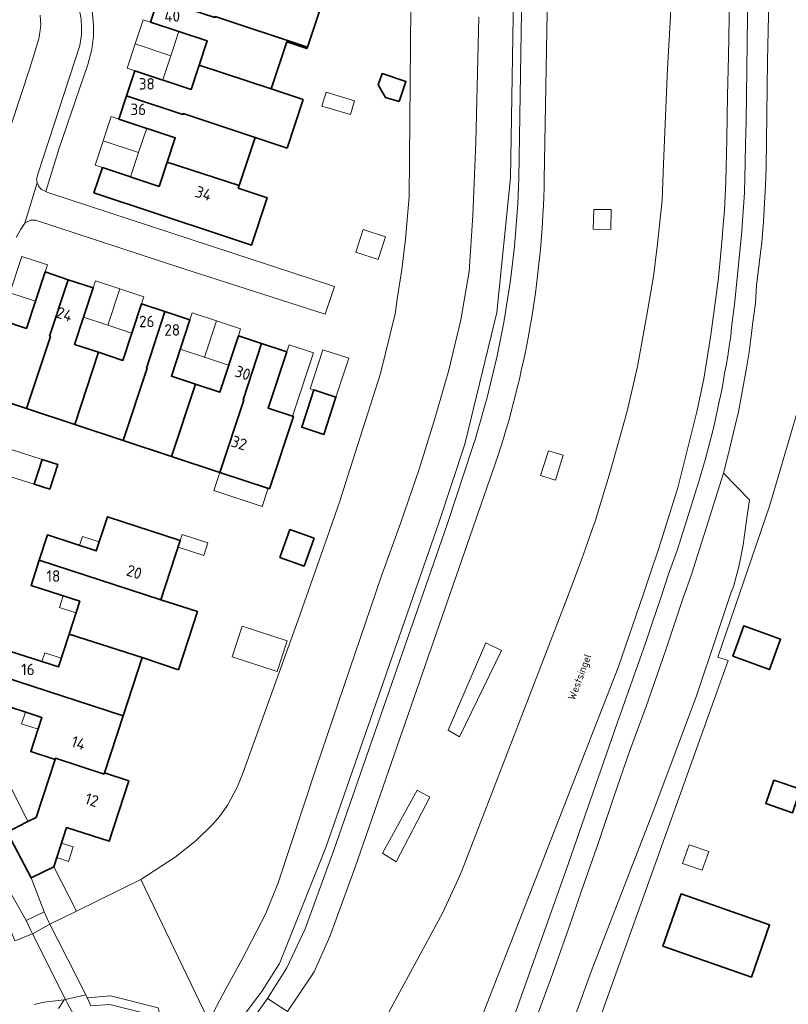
# Model space of a CAD drawing. Header units: metres. Extents: x 149984 to 156489, y 469398 to 478068.
# Tile 282 of 656: x 153583 to 153674, y 472547 to 472663. Entities that reach past the tile are written whole.
import ezdxf
from ezdxf.enums import TextEntityAlignment as Align

# ---------------------------------------------------------------- set-up
doc = ezdxf.new("R2010")
doc.units = ezdxf.units.M
doc.header["$LTSCALE"] = 0.75
for name, color, linetype, lineweight in [('B-WE-GR-BEPLANTING_CULTUUR_HEESTERS-GV', 252, 'Continuous', 18), ('B-WE-KW-KUNSTWERK_DEK-GV', 6, 'Continuous', 18), ('B-WE-OG-BEBOUWING-GV', 6, 'Continuous', 35), ('B-WE-OG-BEBOUWING-T18', 1, 'Continuous', 18), ('B-WE-OG-BEBOUWING_LUIFEL-GV', 6, 'Continuous', 18), ('B-WE-OG-BEBOUWING_OVERBOUWING-GV', 6, 'Continuous', 18), ('B-WE-OG-TERREIN_BEGROEID-GV', 252, 'Continuous', 18), ('B-WE-OG-TERREIN_ERF-GV', 252, 'Continuous', 18), ('B-WE-OG-TERREIN_OEVER-GV', 252, 'Continuous', 18), ('B-WE-OG-TOPOGRAFIE-T18', 7, 'Continuous', 18), ('B-WE-OG-WATER_MEER-GV', 252, 'Continuous', 18), ('B-WE-VH-GESLOTENVERHARDING_ASFALT-GV', 252, 'Continuous', 18), ('B-WE-VH-ONVERHARD-GV', 252, 'Continuous', 18), ('B-WE-VH-OPENVERHARDING_BETONSTRAATSTEEN-GV', 252, 'Continuous', 18), ('B-WE-VH-OPENVERHARDING_STRAATBAKSTEEN-GV', 252, 'Continuous', 18), ('B-WE-VH-OPENVERHARDING_TEGEL-GV', 252, 'Continuous', 18)]:
    doc.layers.add(name, color=color, linetype=linetype, lineweight=lineweight)
doc.styles.add('NLCS-ISO-M500-T18', font='NLCS-ISO.ttf', dxfattribs={"height": 0.9})
doc.styles.add('NLCS-ISO-M750-T18', font='NLCS-ISO.ttf', dxfattribs={"height": 1.35})

msp = doc.modelspace()

# ---------------------------------------------------------------- linework, layer by layer
at = {"layer": 'B-WE-GR-BEPLANTING_CULTUUR_HEESTERS-GV', "flags": 128}
for points in [[(153671.44, 472670.21), (153671.17, 472657.71), (153671.01, 472645.12), (153670.92, 472643.05), (153670.69, 472638.72), (153670.48, 472636.35), (153669.87, 472631.24), (153669.72, 472629.16), (153669.41, 472626.92), (153669.19, 472624.96), (153668.99, 472623.4), (153668.69, 472621.51), (153667.74, 472616.35), (153667.3, 472614.6), (153666.52, 472611.28), (153665.95, 472609.14), (153669.021, 472605.979), (153668.63, 472603.27), (153668.3, 472600.68), (153667.889, 472598.689), (153667.75, 472597.97), (153667.17, 472595.89), (153666.933, 472595.24), (153666.929, 472595.229), (153666.75, 472594.74), (153665.254, 472590.266), (153662.78, 472582.87), (153657.746, 472569.466), (153650.37, 472550.41), (153647.829, 472543.336)], [(153649.921, 472540.687), (153666.499, 472587.068), (153665.319, 472587.44), (153671.379, 472605.223), (153672.707, 472609.74), (153676.371, 472622.21)]]:
    msp.add_lwpolyline(points, dxfattribs=at)
for points in [[(153587.044, 472562.731), (153584.368, 472561.426), (153585.906, 472557.433), (153586.44, 472556.22), (153586.562, 472555.98), (153589.711, 472557.527)], [(153583.777, 472556.395), (153581.705, 472560.121), (153580.469, 472559.517), (153581.602, 472556.231), (153582.465, 472554.014), (153584.552, 472554.827), (153584.35, 472555.23)]]:
    msp.add_lwpolyline(points, close=True, dxfattribs=at)
at = {"layer": 'B-WE-KW-KUNSTWERK_DEK-GV', "flags": 128}
msp.add_lwpolyline([(153590.802, 472547.638), (153586.562, 472555.98), (153584.552, 472554.827), (153588.441, 472547.087)], close=True, dxfattribs=at)
at = {"layer": 'B-WE-OG-BEBOUWING-GV', "flags": 128}
for points in [[(153606.029, 472662.82), (153606.059, 472662.915), (153616.943, 472659.33), (153618.863, 472665.116), (153616.481, 472665.907), (153607.968, 472668.733), (153606.979, 472665.753), (153600.336, 472667.957), (153599.357, 472665.006)], [(153599.357, 472665.006), (153598.447, 472662.263), (153605.129, 472660.049), (153604.183, 472657.195), (153612.661, 472654.4), (153614.499, 472659.937), (153616.882, 472659.146), (153616.943, 472659.33), (153606.059, 472662.915), (153606.029, 472662.82)], [(153602.263, 472651.398), (153602.294, 472651.492), (153610.764, 472648.685), (153614.536, 472647.435), (153616.431, 472653.151), (153612.661, 472654.4), (153604.183, 472657.195), (153603.237, 472654.34), (153596.583, 472656.545), (153595.605, 472653.594)], [(153627.76, 472652.92), (153628.542, 472655.276), (153625.728, 472656.209), (153625.289, 472654.886), (153626.125, 472653.395)], [(153608.88, 472643.009), (153610.764, 472648.685), (153602.294, 472651.492), (153602.263, 472651.398), (153595.605, 472653.594), (153594.696, 472650.85), (153601.35, 472648.645), (153600.4, 472645.779)], [(153608.88, 472643.009), (153600.4, 472645.779), (153599.449, 472642.912), (153592.767, 472645.128), (153591.782, 472642.158), (153606.929, 472637.132), (153610.348, 472635.997), (153612.193, 472641.555), (153608.774, 472642.69)], [(153583.835, 472616.749), (153586.649, 472625.243), (153586.545, 472625.277), (153588.747, 472631.924), (153586.008, 472632.832), (153583.811, 472626.183), (153580.783, 472627.183), (153580.469, 472626.234), (153577.336, 472627.269), (153575.408, 472621.435), (153578.542, 472620.399), (153577.975, 472618.685)], [(153592.329, 472623.364), (153589.493, 472624.304), (153591.694, 472630.948), (153588.747, 472631.924), (153586.545, 472625.277), (153586.649, 472625.243), (153583.835, 472616.749), (153589.522, 472614.869)], [(153589.522, 472614.869), (153595.236, 472612.981), (153598.045, 472621.478), (153597.95, 472621.509), (153600.138, 472628.166), (153597.394, 472629.072), (153595.195, 472622.414), (153592.329, 472623.364)], [(153598.045, 472621.478), (153595.236, 472612.981), (153600.934, 472611.098), (153603.745, 472619.604), (153600.896, 472620.545), (153603.091, 472627.191), (153600.138, 472628.166), (153597.95, 472621.509)], [(153603.745, 472619.604), (153600.934, 472611.098), (153606.63, 472609.216), (153609.442, 472617.727), (153609.347, 472617.758), (153611.535, 472624.413), (153608.792, 472625.319), (153606.593, 472618.663)], [(153606.63, 472609.216), (153612.46, 472607.289), (153615.274, 472615.806), (153612.293, 472616.791), (153614.489, 472623.437), (153611.535, 472624.413), (153609.347, 472617.758), (153609.442, 472617.727)], [(153618.864, 472613.685), (153620.3, 472618.09), (153617.692, 472618.94), (153616.256, 472614.535)], [(153586.584, 472607.23), (153587.513, 472610.163), (153585.662, 472610.749), (153584.734, 472607.816)], [(153585.332, 472598.867), (153599.671, 472594.215), (153601.947, 472601.199), (153593.365, 472603.995), (153592.052, 472599.964), (153586.3, 472601.838)], [(153616.533, 472598.18), (153617.712, 472601.464), (153614.88, 472602.48), (153613.701, 472599.196)], [(153599.671, 472594.215), (153585.332, 472598.867), (153584.364, 472595.896), (153590.106, 472594.025), (153588.845, 472590.155), (153597.446, 472587.386), (153601.73, 472585.957), (153603.965, 472592.816)], [(153667.077, 472587.546), (153671.408, 472585.986), (153672.702, 472589.577), (153668.371, 472591.138)], [(153597.446, 472587.386), (153588.845, 472590.155), (153587.584, 472586.285), (153581.833, 472588.159), (153580.865, 472585.188), (153595.212, 472580.528)], [(153587.197, 472575.38), (153587.243, 472575.522), (153592.979, 472573.674), (153593.022, 472573.807), (153595.212, 472580.528), (153580.865, 472585.188), (153579.896, 472582.217), (153585.648, 472580.343), (153584.335, 472576.312)], [(153587.243, 472575.522), (153587.197, 472575.38), (153584.974, 472568.553), (153584.003, 472568.063), (153581.546, 472566.824), (153584.368, 472561.426), (153587.044, 472562.731), (153587.048, 472562.733), (153588.56, 472567.373), (153593.551, 472565.747), (153595.874, 472572.878), (153593.022, 472573.807), (153592.979, 472573.674)], [(153671.893, 472572.967), (153670.942, 472570.201), (153674.107, 472569.113), (153675.057, 472571.879)], [(153669.251, 472549.752), (153671.4, 472555.918), (153660.972, 472559.553), (153658.823, 472553.387)]]:
    msp.add_lwpolyline(points, close=True, dxfattribs=at)
at = {"layer": 'B-WE-OG-BEBOUWING_LUIFEL-GV', "flags": 128}
for points in [[(153598.447, 472662.263), (153597.58, 472662.55), (153596.634, 472659.696), (153600.825, 472658.308), (153601.771, 472661.162)], [(153600.825, 472658.308), (153596.634, 472659.696), (153595.688, 472656.841), (153596.583, 472656.545), (153599.879, 472655.453)], [(153594.696, 472650.85), (153593.801, 472651.147), (153592.851, 472648.28), (153597.042, 472646.892), (153597.992, 472649.758)], [(153597.042, 472646.892), (153592.851, 472648.28), (153591.902, 472645.415), (153592.767, 472645.128), (153596.092, 472644.025)], [(153584.874, 472629.4), (153586.008, 472632.832), (153586.288, 472633.679), (153583.288, 472634.671), (153581.874, 472630.391)], [(153594.811, 472630.856), (153591.975, 472631.795), (153591.694, 472630.948), (153590.558, 472627.517), (153593.394, 472626.578)], [(153594.811, 472630.856), (153593.394, 472626.578), (153596.257, 472625.629), (153597.394, 472629.072), (153597.671, 472629.911)], [(153606.217, 472627.089), (153603.368, 472628.03), (153603.091, 472627.191), (153601.954, 472623.748), (153604.803, 472622.807)], [(153606.217, 472627.089), (153604.803, 472622.807), (153607.651, 472621.866), (153608.792, 472625.319), (153609.066, 472626.148)], [(153614.489, 472623.437), (153612.293, 472616.791), (153615.184, 472615.836), (153617.654, 472623.31), (153614.763, 472624.265)], [(153620.3, 472618.09), (153621.797, 472622.682), (153618.769, 472623.67), (153617.271, 472619.077)], [(153584.734, 472607.816), (153585.662, 472610.749), (153582.033, 472611.897), (153581.105, 472608.964)], [(153606.63, 472609.216), (153605.919, 472607.066), (153611.583, 472605.194), (153612.294, 472607.344)], [(153590.088, 472600.604), (153592.052, 472599.964), (153592.403, 472601.04), (153590.439, 472601.68)], [(153601.688, 472600.404), (153604.721, 472599.416), (153605.206, 472600.904), (153602.173, 472601.893)], [(153589.657, 472592.648), (153590.106, 472594.025), (153588.152, 472594.662), (153587.703, 472593.284)], [(153587.925, 472587.332), (153585.971, 472587.969), (153585.63, 472586.922), (153587.584, 472586.285)], [(153585.197, 472578.959), (153585.648, 472580.343), (153583.694, 472580.979), (153583.244, 472579.595)], [(153587.405, 472563.829), (153588.775, 472563.383), (153589.328, 472565.08), (153587.958, 472565.526)]]:
    msp.add_lwpolyline(points, close=True, dxfattribs=at)
at = {"layer": 'B-WE-OG-BEBOUWING_OVERBOUWING-GV', "flags": 128}
for points in [[(153618.65, 472652.365), (153621.994, 472651.373), (153622.48, 472653.012), (153619.136, 472654.004)], [(153622.63, 472635.164), (153625.28, 472634.301), (153626.154, 472636.981), (153623.504, 472637.845)], [(153609.258, 472591.091), (153608.079, 472587.473), (153613.362, 472585.751), (153614.541, 472589.37)], [(153661.144, 472563.133), (153663.471, 472562.334), (153664.231, 472564.546), (153661.904, 472565.345)]]:
    msp.add_lwpolyline(points, close=True, dxfattribs=at)
at = {"layer": 'B-WE-OG-TERREIN_BEGROEID-GV', "flags": 128}
for points in [[(153648.304, 472823.389), (153647.877, 472807.179), (153646.85, 472743.3), (153645.809, 472698.389), (153644.84, 472643.74)], [(153641.85, 472643.88), (153642.902, 472710.059), (153643.355, 472740.043), (153612.31, 472730.57)], [(153611.04, 472729.21), (153609.81, 472724.57), (153614.19, 472723.02), (153617.31, 472722), (153618.524, 472721.61), (153619.415, 472724.38), (153639.248, 472718.027), (153641.465, 472715.56), (153642.002, 472712.672), (153640.85, 472643.911), (153639.251, 472628.045), (153635.467, 472612.554), (153632.456, 472603.399), (153619.086, 472565.029), (153613.655, 472551.364), (153611.615, 472548.134), (153607.094, 472542.089)], [(153624.243, 472541.415), (153632.863, 472557.287), (153634.745, 472561.348), (153635.149, 472562.266), (153641.137, 472577.813), (153647.492, 472594.313), (153649.252, 472598.929), (153649.788, 472600.467), (153650.877, 472603.595), (153652.627, 472609.278), (153654.633, 472616.413), (153655.826, 472621.71), (153656.91, 472627.54), (153657.723, 472632.303), (153658.157, 472635.847), (153658.753, 472641.296), (153658.916, 472645.564), (153659.35, 472656.768), (153659.729, 472662.918), (153659.837, 472670.234), (153659.892, 472681.362), (153660.163, 472693.289)], [(153666.81, 472671.83), (153666.54, 472658.26), (153666.43, 472653.64), (153666.36, 472648.48), (153666.24, 472643.46), (153666.08, 472640.07), (153665.94, 472638.44), (153665.83, 472636.83), (153665.67, 472635.08), (153665.37, 472632.15), (153664.95, 472628.87), (153664.45, 472625.15), (153663.64, 472620.23), (153662.82, 472616.37), (153661.52, 472611.17), (153660.99, 472608.97), (153660.58, 472607.41), (153660.21, 472606.17), (153658.67, 472601.27), (153658.19, 472599.81), (153657.493, 472597.746), (153656.492, 472594.781), (153653.539, 472586.229), (153649.059, 472574.744), (153633.44, 472534.706)], [(153641.31, 472545.16), (153647.39, 472562.25), (153653.44, 472579.65), (153656.79, 472589.08), (153657.6, 472591.55), (153658.58, 472594.43), (153659.49, 472597.21), (153660.5, 472600.03), (153662.07, 472604.99), (153662.58, 472606.65), (153663.07, 472608.16), (153663.4, 472609.35), (153663.82, 472610.69), (153664.71, 472614.12), (153664.95, 472615.14), (153665.46, 472617.58), (153665.73, 472618.76), (153665.94, 472619.82), (153666.1, 472620.92), (153666.3, 472621.81), (153666.46, 472622.92), (153666.65, 472624.09), (153666.82, 472625.27), (153666.92, 472626.33), (153667.26, 472629.01), (153668.14, 472637.61), (153668.22, 472638.9), (153668.34, 472640.45), (153668.44, 472642.19), (153668.53, 472645.73), (153668.56, 472647.9), (153668.65, 472650.55), (153668.89, 472669.17)], [(153607.333, 472540.359), (153612.234, 472547.234), (153614.5, 472550.83), (153616.66, 472555.43), (153620.03, 472564.7), (153633.4, 472603.07), (153636.42, 472612.25)], [(153639.41, 472611.23), (153622.56, 472562.71), (153619.57, 472554.51), (153617.72, 472550.37), (153614.584, 472545.671)], [(153647.829, 472543.336), (153650.37, 472550.41), (153657.746, 472569.466), (153662.78, 472582.87), (153665.254, 472590.266), (153666.75, 472594.74), (153666.929, 472595.229), (153666.933, 472595.24), (153667.17, 472595.89), (153667.75, 472597.97), (153667.889, 472598.689), (153668.3, 472600.68), (153668.63, 472603.27), (153669.021, 472605.979), (153665.95, 472609.14), (153663.91, 472602.64), (153662.14, 472597.07), (153661.27, 472594.55), (153659.19, 472588.29), (153656.84, 472581.62), (153654.94, 472576.44), (153652.99, 472570.88), (153651.27, 472565.73), (153649.23, 472559.92), (153647.69, 472555.42), (153645.8, 472550.08), (153643.78, 472544.56)], [(153587.596, 472546.055), (153588.25, 472547.056), (153585.86, 472546.78), (153584.75, 472546.52)], [(153589.421, 472545.263), (153588.63, 472546.71), (153588.441, 472547.087), (153588.25, 472547.056), (153587.596, 472546.055)]]:
    msp.add_lwpolyline(points, dxfattribs=at)
at = {"layer": 'B-WE-OG-TERREIN_BEGROEID-GV'}
for points in [[(153636.42, 472612.25, 0.0696788), (153641.85, 472643.88)], [(153644.84, 472643.74, -0.0742581), (153639.41, 472611.23)]]:
    msp.add_lwpolyline(points, format="xyb", dxfattribs=at)
at = {"layer": 'B-WE-OG-TERREIN_BEGROEID-GV', "flags": 128}
for points in [[(153652.713, 472640.181), (153650.669, 472640.211), (153650.611, 472637.874), (153652.679, 472637.844)], [(153650.611, 472637.874), (153650.669, 472640.211), (153652.713, 472640.181), (153652.679, 472637.844)], [(153645.35, 472611.763), (153644.4, 472608.852), (153646.162, 472608.309), (153647.063, 472611.235)], [(153645.35, 472611.763), (153647.063, 472611.235), (153646.162, 472608.309), (153644.4, 472608.852)], [(153637.948, 472589.137), (153633.534, 472578.828), (153634.871, 472578.048), (153639.811, 472588.234)], [(153637.948, 472589.137), (153639.811, 472588.234), (153634.871, 472578.048), (153633.534, 472578.828)], [(153629.885, 472571.76), (153625.776, 472564.346), (153627.384, 472563.336), (153631.365, 472570.962)], [(153629.885, 472571.76), (153631.365, 472570.962), (153627.384, 472563.336), (153625.776, 472564.346)], [(153590.973, 472547.302), (153591.04, 472547.17), (153591.427, 472546.35), (153593.658, 472546.529), (153599.604, 472545.023), (153599.344, 472546.118), (153593.74, 472547.54)]]:
    msp.add_lwpolyline(points, close=True, dxfattribs=at)
at = {"layer": 'B-WE-OG-TERREIN_ERF-GV', "flags": 128}
for points in [[(153618.863, 472665.116), (153616.943, 472659.33), (153616.882, 472659.146), (153614.499, 472659.937), (153612.661, 472654.4), (153616.431, 472653.151), (153614.536, 472647.435), (153610.764, 472648.685), (153608.88, 472643.009), (153608.774, 472642.69), (153612.193, 472641.555), (153610.348, 472635.997), (153606.929, 472637.132), (153591.782, 472642.158), (153592.767, 472645.128), (153599.449, 472642.912), (153600.4, 472645.779), (153601.35, 472648.645), (153594.696, 472650.85), (153595.605, 472653.594), (153596.583, 472656.545), (153603.237, 472654.34), (153604.183, 472657.195), (153605.129, 472660.049), (153598.447, 472662.263), (153599.357, 472665.006)], [(153581.833, 472588.159), (153587.584, 472586.285), (153588.845, 472590.155), (153590.106, 472594.025), (153584.364, 472595.896), (153585.332, 472598.867), (153586.3, 472601.838), (153592.052, 472599.964), (153593.365, 472603.995), (153601.947, 472601.199), (153599.671, 472594.215), (153603.965, 472592.816), (153601.73, 472585.957), (153597.446, 472587.386), (153595.212, 472580.528), (153593.022, 472573.807), (153595.874, 472572.878), (153593.551, 472565.747), (153588.56, 472567.373), (153587.048, 472562.733), (153587.044, 472562.731), (153589.711, 472557.527), (153597.29, 472561.25), (153601.34, 472563.88), (153603.81, 472565.83), (153605.8, 472567.75), (153606.58, 472568.66), (153607.56, 472570.05), (153608.64, 472572.11), (153609.3, 472573.66), (153615.84, 472591.83), (153619.291, 472601.657), (153620.75, 472605.81), (153621.432, 472607.961), (153625.53, 472620.88), (153627.27, 472627.88), (153627.53, 472629.89), (153628.06, 472633.12), (153628.48, 472636.71), (153628.94, 472641.67), (153629.13, 472664.08)], [(153554.219, 472625.86), (153555.448, 472626.453), (153566.15, 472631.92), (153569.03, 472633.43), (153573.64, 472635.92), (153577.71, 472638.61), (153578.15, 472639.16), (153578.52, 472639.68), (153584.23, 472656.84), (153585.29, 472660.3), (153585.45, 472661.34), (153585.51, 472661.96), (153585.43, 472663.08)], [(153591.61, 472663.24), (153591.73, 472661.9), (153591.71, 472660.6), (153591.51, 472659.06), (153591.04, 472657.28), (153587.67, 472647.4), (153586.087, 472642.304), (153586.346, 472642.178), (153620.128, 472631.116), (153619.03, 472627.84), (153602.27, 472633.23), (153584.89, 472638.94), (153584.29, 472638.92), (153584, 472638.78), (153583.64, 472638.57), (153583.38, 472638.21), (153583.16, 472637.87), (153582.6, 472636.9)], [(153580.783, 472627.183), (153583.811, 472626.183), (153586.008, 472632.832), (153588.747, 472631.924), (153591.694, 472630.948), (153589.493, 472624.304), (153592.329, 472623.364), (153595.195, 472622.414), (153597.394, 472629.072), (153600.138, 472628.166), (153603.091, 472627.191), (153600.896, 472620.545), (153603.745, 472619.604), (153606.593, 472618.663), (153608.792, 472625.319), (153611.535, 472624.413), (153614.489, 472623.437), (153612.293, 472616.791), (153615.274, 472615.806), (153612.46, 472607.289), (153606.63, 472609.216), (153600.934, 472611.098), (153595.236, 472612.981), (153589.522, 472614.869), (153583.835, 472616.749), (153577.975, 472618.685)], [(153676.371, 472622.21), (153672.707, 472609.74), (153671.379, 472605.223), (153665.319, 472587.44), (153666.499, 472587.068), (153649.921, 472540.687)], [(153581.69, 472572.69), (153584.003, 472568.063), (153584.974, 472568.553), (153587.197, 472575.38), (153584.335, 472576.312), (153585.648, 472580.343), (153579.896, 472582.217)]]:
    msp.add_lwpolyline(points, dxfattribs=at)
for points in [[(153627.76, 472652.92), (153626.125, 472653.395), (153625.289, 472654.886), (153625.728, 472656.209), (153628.542, 472655.276)], [(153620.3, 472618.09), (153618.864, 472613.685), (153616.256, 472614.535), (153617.692, 472618.94)], [(153584.734, 472607.816), (153585.662, 472610.749), (153587.513, 472610.163), (153586.584, 472607.23)], [(153616.533, 472598.18), (153613.701, 472599.196), (153614.88, 472602.48), (153617.712, 472601.464)], [(153667.077, 472587.546), (153668.371, 472591.138), (153672.702, 472589.577), (153671.408, 472585.986)], [(153671.893, 472572.967), (153675.057, 472571.879), (153674.107, 472569.113), (153670.942, 472570.201)], [(153669.251, 472549.752), (153658.823, 472553.387), (153660.972, 472559.553), (153671.4, 472555.918)]]:
    msp.add_lwpolyline(points, close=True, dxfattribs=at)
at = {"layer": 'B-WE-OG-TERREIN_OEVER-GV', "flags": 128}
for points in [[(153607.094, 472542.089), (153611.615, 472548.134), (153613.655, 472551.364), (153619.086, 472565.029), (153632.456, 472603.399), (153635.467, 472612.554), (153639.251, 472628.045), (153640.85, 472643.911), (153642.002, 472712.672)], [(153637.12, 472662.85), (153636.78, 472648.11), (153636.41, 472639.49), (153636.01, 472632.88), (153635, 472627.19), (153633.6, 472621.25), (153631.86, 472615.29), (153630.1, 472609.6), (153627.93, 472603.32), (153625.67, 472597.04), (153621.93, 472586.051), (153617.92, 472574.27), (153613.47, 472560.84), (153612.05, 472557.23), (153609.21, 472551.76), (153607.32, 472548.35), (153605.87, 472545.61)]]:
    msp.add_lwpolyline(points, dxfattribs=at)
at = {"layer": 'B-WE-OG-WATER_MEER-GV', "flags": 128}
for points in [[(153629.13, 472664.08), (153628.94, 472641.67), (153628.48, 472636.71), (153628.06, 472633.12), (153627.53, 472629.89), (153627.27, 472627.88), (153625.53, 472620.88), (153621.432, 472607.961), (153620.75, 472605.81), (153619.291, 472601.657), (153615.84, 472591.83), (153609.3, 472573.66), (153608.64, 472572.11), (153607.56, 472570.05), (153606.58, 472568.66), (153605.8, 472567.75), (153603.81, 472565.83), (153601.34, 472563.88), (153597.29, 472561.25), (153605.19, 472544.83)], [(153605.87, 472545.61), (153607.32, 472548.35), (153609.21, 472551.76), (153612.05, 472557.23), (153613.47, 472560.84), (153617.92, 472574.27), (153621.93, 472586.051), (153625.67, 472597.04), (153627.93, 472603.32), (153630.1, 472609.6), (153631.86, 472615.29), (153633.6, 472621.25), (153635, 472627.19), (153636.01, 472632.88), (153636.41, 472639.49), (153636.78, 472648.11), (153637.12, 472662.85)], [(153605.19, 472544.83), (153597.29, 472561.25), (153589.711, 472557.527), (153586.562, 472555.98), (153584.552, 472554.827), (153582.465, 472554.014)], [(153584.75, 472546.52), (153585.86, 472546.78), (153588.25, 472547.056), (153588.441, 472547.087), (153590.802, 472547.638), (153590.973, 472547.302), (153593.74, 472547.54), (153599.344, 472546.118)]]:
    msp.add_lwpolyline(points, dxfattribs=at)
at = {"layer": 'B-WE-VH-GESLOTENVERHARDING_ASFALT-GV', "flags": 128}
for points in [[(153644.84, 472643.74), (153645.809, 472698.389), (153646.85, 472743.3), (153647.877, 472807.179), (153644.47, 472807.19), (153643.514, 472750.515)], [(153643.514, 472750.515), (153643.355, 472740.043), (153642.902, 472710.059), (153641.85, 472643.88)], [(153633.44, 472534.706), (153649.059, 472574.744), (153653.539, 472586.229), (153656.492, 472594.781), (153657.493, 472597.746), (153658.19, 472599.81), (153658.67, 472601.27), (153660.21, 472606.17), (153660.58, 472607.41), (153660.99, 472608.97), (153661.52, 472611.17), (153662.82, 472616.37), (153663.64, 472620.23), (153664.45, 472625.15), (153664.95, 472628.87), (153665.37, 472632.15), (153665.67, 472635.08), (153665.83, 472636.83), (153665.94, 472638.44), (153666.08, 472640.07), (153666.24, 472643.46), (153666.36, 472648.48), (153666.43, 472653.64), (153666.54, 472658.26), (153666.81, 472671.83)], [(153643.78, 472544.56), (153645.8, 472550.08), (153647.69, 472555.42), (153649.23, 472559.92), (153651.27, 472565.73), (153652.99, 472570.88), (153654.94, 472576.44), (153656.84, 472581.62), (153659.19, 472588.29), (153661.27, 472594.55), (153662.14, 472597.07), (153663.91, 472602.64), (153665.95, 472609.14), (153666.52, 472611.28), (153667.3, 472614.6), (153667.74, 472616.35), (153668.69, 472621.51), (153668.99, 472623.4), (153669.19, 472624.96), (153669.41, 472626.92), (153669.72, 472629.16), (153669.87, 472631.24), (153670.48, 472636.35), (153670.69, 472638.72), (153670.92, 472643.05), (153671.01, 472645.12), (153671.17, 472657.71), (153671.44, 472670.21)], [(153668.89, 472669.17), (153668.65, 472650.55), (153668.56, 472647.9), (153668.53, 472645.73), (153668.44, 472642.19), (153668.34, 472640.45), (153668.22, 472638.9), (153668.14, 472637.61), (153667.26, 472629.01), (153666.92, 472626.33), (153666.82, 472625.27), (153666.65, 472624.09), (153666.46, 472622.92), (153666.3, 472621.81), (153666.1, 472620.92), (153665.94, 472619.82), (153665.73, 472618.76), (153665.46, 472617.58), (153664.95, 472615.14), (153664.71, 472614.12), (153663.82, 472610.69), (153663.4, 472609.35), (153663.07, 472608.16), (153662.58, 472606.65), (153662.07, 472604.99), (153660.5, 472600.03), (153659.49, 472597.21), (153658.58, 472594.43), (153657.6, 472591.55), (153656.79, 472589.08), (153653.44, 472579.65), (153647.39, 472562.25), (153641.31, 472545.16)], [(153659.729, 472662.918), (153659.35, 472656.768), (153658.916, 472645.564), (153658.753, 472641.296), (153658.157, 472635.847), (153657.723, 472632.303), (153656.91, 472627.54), (153655.826, 472621.71), (153654.633, 472616.413), (153652.627, 472609.278), (153650.877, 472603.595), (153649.788, 472600.467), (153649.252, 472598.929), (153647.492, 472594.313), (153641.137, 472577.813), (153635.149, 472562.266), (153634.745, 472561.348), (153632.863, 472557.287), (153624.243, 472541.415)], [(153636.42, 472612.25), (153633.4, 472603.07), (153620.03, 472564.7), (153616.66, 472555.43), (153614.5, 472550.83), (153612.234, 472547.234), (153614.584, 472545.671), (153617.72, 472550.37), (153619.57, 472554.51), (153622.56, 472562.71), (153639.41, 472611.23)], [(153614.584, 472545.671), (153612.234, 472547.234), (153607.333, 472540.359)]]:
    msp.add_lwpolyline(points, dxfattribs=at)
at = {"layer": 'B-WE-VH-GESLOTENVERHARDING_ASFALT-GV'}
for points in [[(153641.85, 472643.88, -0.0696788), (153636.42, 472612.25)], [(153639.41, 472611.23, 0.0742581), (153644.84, 472643.74)]]:
    msp.add_lwpolyline(points, format="xyb", dxfattribs=at)
at = {"layer": 'B-WE-VH-ONVERHARD-GV', "flags": 128}
msp.add_lwpolyline([(153584.552, 472554.827), (153588.441, 472547.087), (153590.802, 472547.638), (153586.562, 472555.98)], close=True, dxfattribs=at)
at = {"layer": 'B-WE-VH-OPENVERHARDING_BETONSTRAATSTEEN-GV', "flags": 128}
msp.add_lwpolyline([(153585.07, 472643.32), (153585.28, 472642.89), (153585.58, 472642.55), (153586.087, 472642.304), (153587.67, 472647.4), (153591.04, 472657.28), (153591.51, 472659.06), (153591.71, 472660.6), (153591.73, 472661.9), (153591.61, 472663.24), (153591.44, 472664.43), (153590.32, 472667.86), (153589.78, 472667.6), (153589.44, 472667.62), (153589.11, 472667.73), (153588.83, 472667.93), (153588.766, 472668.001), (153589.71, 472665.51), (153590.26, 472662.63), (153590.29, 472661.68), (153590.29, 472660.77), (153590.11, 472659.51), (153585.2, 472644.48), (153585.01, 472643.78)], close=True, dxfattribs=at)
for points in [[(153585.43, 472663.08), (153585.51, 472661.96), (153585.45, 472661.34), (153585.29, 472660.3), (153584.23, 472656.84), (153578.52, 472639.68)], [(153582.6, 472636.9), (153583.16, 472637.87), (153583.38, 472638.21), (153583.64, 472638.57), (153585.07, 472643.32), (153585.01, 472643.78), (153585.2, 472644.48), (153590.11, 472659.51), (153590.29, 472660.77), (153590.29, 472661.68), (153590.26, 472662.63)], [(153581.705, 472560.121), (153583.777, 472556.395), (153585.906, 472557.433), (153584.368, 472561.426), (153581.546, 472566.824), (153584.003, 472568.063), (153581.69, 472572.69)]]:
    msp.add_lwpolyline(points, dxfattribs=at)
at = {"layer": 'B-WE-VH-OPENVERHARDING_STRAATBAKSTEEN-GV', "flags": 128}
for points in [[(153586.087, 472642.304), (153585.58, 472642.55), (153585.28, 472642.89), (153585.07, 472643.32), (153583.64, 472638.57), (153584, 472638.78), (153584.29, 472638.92), (153584.89, 472638.94), (153602.27, 472633.23), (153619.03, 472627.84), (153620.128, 472631.116), (153586.346, 472642.178)], [(153583.777, 472556.395), (153584.35, 472555.23), (153584.552, 472554.827), (153586.562, 472555.98), (153586.44, 472556.22), (153585.906, 472557.433)]]:
    msp.add_lwpolyline(points, close=True, dxfattribs=at)
at = {"layer": 'B-WE-VH-OPENVERHARDING_TEGEL-GV', "flags": 128}
msp.add_lwpolyline([(153591.427, 472546.35), (153591.04, 472547.17), (153590.973, 472547.302), (153590.802, 472547.638), (153588.441, 472547.087), (153588.63, 472546.71), (153589.421, 472545.263)], dxfattribs=at)

# ---------------------------------------------------------------- texts
at = {"layer": 'B-WE-OG-BEBOUWING-T18', "style": 'NLCS-ISO-M750-T18'}
for s, p in [('40', (153601, 472663)), ('38', (153598, 472655)), ('36', (153597, 472652)), ('26', (153598, 472627)), ('28', (153601, 472626)), ('18', (153587, 472597)), ('16', (153584, 472586))]:
    msp.add_text(s, height=1.35, dxfattribs=at).set_placement(p, align=Align.MIDDLE)
for s, rotation, p in [('34', 341.7, (153604.693, 472642.088)), ('24', 341.7, (153588.292, 472627.861)), ('30', 341.8, (153609.317, 472620.933)), ('32', 341.7, (153608.887, 472612.683)), ('20', 342, (153596.528, 472597.48)), ('14', 342, (153589.965, 472577.337)), ('12', 342, (153591.526, 472570.614))]:
    msp.add_text(s, height=1.35, rotation=rotation, dxfattribs=at).set_placement(p, align=Align.MIDDLE)
at = {"layer": 'B-WE-OG-TOPOGRAFIE-T18', "style": 'NLCS-ISO-M500-T18'}
msp.add_text('Westsingel', height=0.9, rotation=69.4, dxfattribs=at).set_placement((153649.13, 472585.065), align=Align.MIDDLE)

doc.saveas('drawing.dxf')
